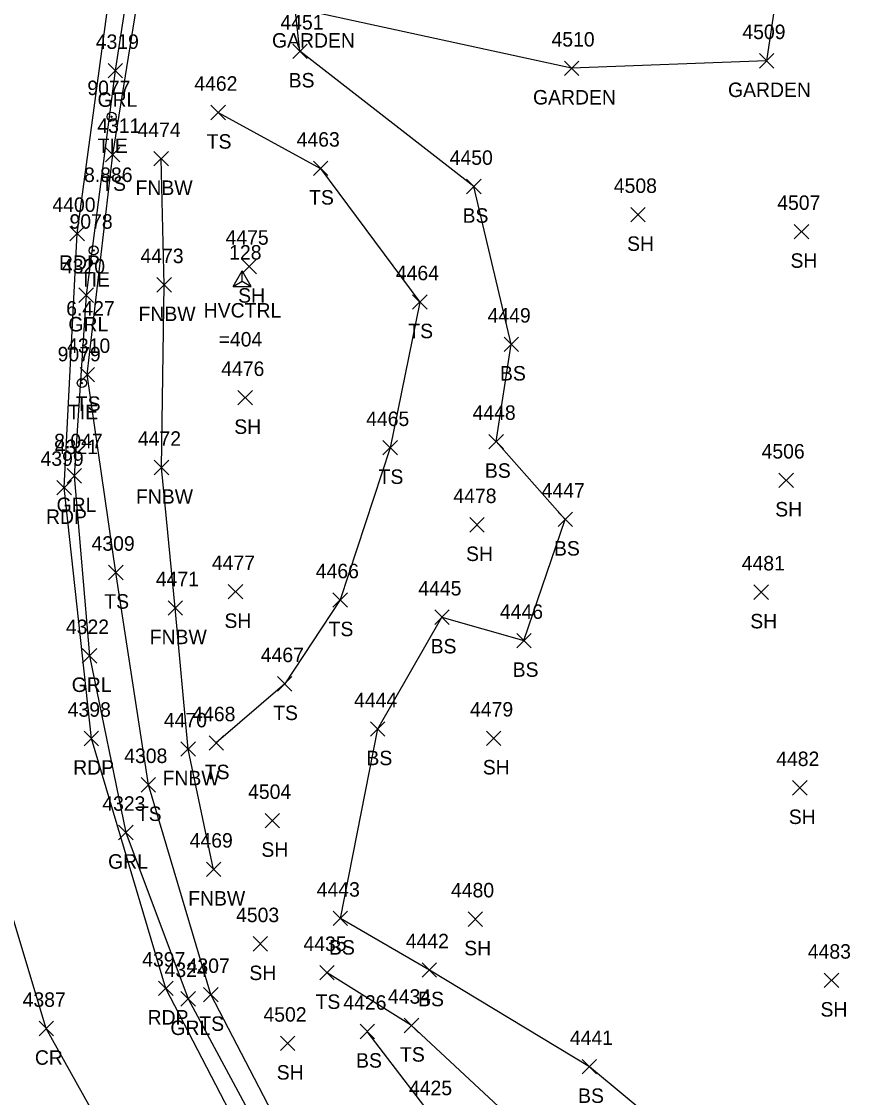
# Model space of a CAD drawing. Extents: x 1482574 to 1485769, y 580696 to 595649.
# Drawn here: x 1483558.8 to 1483673.2, y 583592.2 to 583740.8 of the extents above; entities that cross this region are included whole.
import ezdxf

# ---------------------------------------------------------------- set-up
doc = ezdxf.new("R2010")
doc.units = 0
for name, color, linetype in [('C_A', 7, 'Continuous'), ('C_C', 7, 'Continuous'), ('C_I', 7, 'Continuous'), ('CBP', 7, 'Continuous'), ('CPSM', 7, 'Continuous'), ('L_A', 7, 'Continuous'), ('L_I', 7, 'Continuous'), ('L_TIC', 7, 'Continuous'), ('LAPB', 7, 'Continuous'), ('LELB', 7, 'Continuous'), ('LFNC', 7, 'Continuous'), ('P_A', 7, 'Continuous'), ('P_I', 7, 'Continuous'), ('P_TIC', 7, 'Continuous'), ('PET', 7, 'Continuous'), ('PRC', 7, 'Continuous'), ('R_A', 7, 'Continuous'), ('R_I', 7, 'Continuous'), ('R_TIC', 7, 'Continuous'), ('RGR', 7, 'Continuous')]:
    doc.layers.add(name, color=color, linetype=linetype)

msp = doc.modelspace()

# ---------------------------------------------------------------- linework, layer by layer
at = {"layer": 'CBP'}
for centre, radius in [((1483571.21, 583727.62), 0.625), ((1483571.21, 583727.62), 0.0833), ((1483568.75, 583709.16), 0.625), ((1483568.75, 583709.16), 0.0833), ((1483567.11, 583690.85), 0.625), ((1483567.11, 583690.85), 0.0833)]:
    msp.add_circle(centre, radius, dxfattribs=at)
at = {"layer": 'CPSM'}
for p, q in [((1483587.99, 583704.17), (1483589.24, 583706.34)), ((1483590.49, 583704.17), (1483589.24, 583706.34)), ((1483589.24, 583704.9), (1483589.24, 583706.34)), ((1483587.99, 583704.17), (1483589.24, 583704.9)), ((1483589.24, 583704.9), (1483589.24, 583704.9)), ((1483589.24, 583704.9), (1483590.49, 583704.17)), ((1483587.99, 583704.17), (1483590.49, 583704.17))]:
    msp.add_line(p, q, dxfattribs=at)
at = {"layer": 'L_TIC'}
for points in [[(1483596.21, 583735.66), (1483598.21, 583737.66)], [(1483598.21, 583735.66), (1483596.21, 583737.66)], [(1483660.61, 583734.34), (1483662.61, 583736.34)], [(1483662.61, 583734.34), (1483660.61, 583736.34)], [(1483633.7, 583733.31), (1483635.7, 583735.31)], [(1483635.7, 583733.31), (1483633.7, 583735.31)], [(1483584.93, 583727.21), (1483586.93, 583729.21)], [(1483586.93, 583727.21), (1483584.93, 583729.21)], [(1483570.37, 583721.39), (1483572.37, 583723.39)], [(1483572.37, 583721.39), (1483570.37, 583723.39)], [(1483577.05, 583720.82), (1483579.05, 583722.82)], [(1483579.05, 583720.82), (1483577.05, 583722.82)], [(1483599.06, 583719.49), (1483601.06, 583721.49)], [(1483601.06, 583719.49), (1483599.06, 583721.49)], [(1483620.21, 583716.98), (1483622.21, 583718.98)], [(1483622.21, 583716.98), (1483620.21, 583718.98)], [(1483642.86, 583713.1), (1483644.86, 583715.1)], [(1483644.86, 583713.1), (1483642.86, 583715.1)], [(1483665.41, 583710.76), (1483667.41, 583712.76)], [(1483667.41, 583710.76), (1483665.41, 583712.76)], [(1483589.2, 583705.95), (1483591.2, 583707.95)], [(1483591.2, 583705.95), (1483589.2, 583707.95)], [(1483577.46, 583703.41), (1483579.46, 583705.41)], [(1483579.46, 583703.41), (1483577.46, 583705.41)], [(1483612.75, 583701.05), (1483614.75, 583703.05)], [(1483614.75, 583701.05), (1483612.75, 583703.05)], [(1483625.37, 583695.2), (1483627.37, 583697.2)], [(1483627.37, 583695.2), (1483625.37, 583697.2)], [(1483566.86, 583691.01), (1483568.86, 583693.01)], [(1483568.86, 583691.01), (1483566.86, 583693.01)], [(1483588.65, 583687.83), (1483590.65, 583689.83)], [(1483590.65, 583687.83), (1483588.65, 583689.83)], [(1483623.29, 583681.77), (1483625.29, 583683.77)], [(1483625.29, 583681.77), (1483623.29, 583683.77)], [(1483608.65, 583680.92), (1483610.65, 583682.92)], [(1483610.65, 583680.92), (1483608.65, 583682.92)], [(1483577.11, 583678.19), (1483579.11, 583680.19)], [(1483579.11, 583678.19), (1483577.11, 583680.19)], [(1483663.31, 583676.43), (1483665.31, 583678.42)], [(1483665.31, 583676.43), (1483663.31, 583678.42)], [(1483620.64, 583670.28), (1483622.64, 583672.28)], [(1483622.64, 583670.28), (1483620.64, 583672.28)], [(1483632.82, 583671.03), (1483634.82, 583673.03)], [(1483634.82, 583671.03), (1483632.82, 583673.03)], [(1483570.8, 583663.7), (1483572.8, 583665.7)], [(1483572.8, 583663.7), (1483570.8, 583665.7)], [(1483587.31, 583661.04), (1483589.31, 583663.03)], [(1483589.31, 583661.04), (1483587.31, 583663.03)], [(1483659.86, 583660.98), (1483661.86, 583662.98)], [(1483661.86, 583660.98), (1483659.86, 583662.98)], [(1483601.75, 583659.9), (1483603.75, 583661.9)], [(1483603.75, 583659.9), (1483601.75, 583661.9)], [(1483579.01, 583658.8), (1483581.01, 583660.8)], [(1483581.01, 583658.8), (1483579.01, 583660.8)], [(1483615.8, 583657.52), (1483617.8, 583659.52)], [(1483617.8, 583657.52), (1483615.8, 583659.52)], [(1483627.12, 583654.29), (1483629.11, 583656.29)], [(1483629.11, 583654.29), (1483627.12, 583656.29)], [(1483594.1, 583648.32), (1483596.1, 583650.32)], [(1483596.1, 583648.32), (1483594.1, 583650.32)], [(1483606.93, 583642.09), (1483608.93, 583644.09)], [(1483608.93, 583642.09), (1483606.93, 583644.09)], [(1483584.66, 583640.16), (1483586.66, 583642.16)], [(1483586.66, 583640.16), (1483584.66, 583642.16)], [(1483622.95, 583640.81), (1483624.95, 583642.81)], [(1483624.95, 583640.81), (1483622.95, 583642.81)], [(1483580.78, 583639.32), (1483582.78, 583641.32)], [(1483582.78, 583639.32), (1483580.78, 583641.32)], [(1483575.29, 583634.39), (1483577.29, 583636.39)], [(1483577.29, 583634.39), (1483575.29, 583636.39)], [(1483665.19, 583633.97), (1483667.19, 583635.97)], [(1483667.19, 583633.97), (1483665.19, 583635.97)], [(1483592.39, 583629.44), (1483594.39, 583631.44)], [(1483594.39, 583629.44), (1483592.39, 583631.44)], [(1483584.3, 583622.71), (1483586.3, 583624.71)], [(1483586.3, 583622.71), (1483584.3, 583624.71)], [(1483601.78, 583615.94), (1483603.78, 583617.94)], [(1483603.78, 583615.94), (1483601.78, 583617.94)], [(1483620.4, 583615.84), (1483622.4, 583617.84)], [(1483622.4, 583615.84), (1483620.4, 583617.84)], [(1483590.73, 583612.42), (1483592.73, 583614.42)], [(1483592.73, 583612.42), (1483590.73, 583614.42)], [(1483614.07, 583608.81), (1483616.07, 583610.81)], [(1483616.07, 583608.81), (1483614.07, 583610.81)], [(1483599.95, 583608.44), (1483601.95, 583610.44)], [(1483601.95, 583608.44), (1483599.95, 583610.44)], [(1483669.55, 583607.38), (1483671.55, 583609.38)], [(1483671.55, 583607.38), (1483669.55, 583609.38)], [(1483583.91, 583605.41), (1483585.91, 583607.41)], [(1483585.91, 583605.41), (1483583.91, 583607.41)], [(1483605.5, 583600.33), (1483607.5, 583602.33)], [(1483607.5, 583600.33), (1483605.5, 583602.33)], [(1483611.61, 583601.16), (1483613.61, 583603.16)], [(1483613.61, 583601.16), (1483611.61, 583603.16)], [(1483594.51, 583598.68), (1483596.51, 583600.68)], [(1483596.51, 583598.68), (1483594.51, 583600.68)], [(1483636.15, 583595.46), (1483638.15, 583597.46)], [(1483638.15, 583595.46), (1483636.15, 583597.46)]]:
    msp.add_lwpolyline(points, dxfattribs=at)
at = {"layer": 'LAPB'}
for points in [[(1483661.61, 583735.34), (1483634.7, 583734.31), (1483598.68, 583742.16), (1483598.72, 583760.65), (1483609.8, 583788.26), (1483632.2, 583790.33), (1483659.84, 583781.05), (1483665.18, 583759.43)], [(1483665.18, 583759.43), (1483661.61, 583735.34)]]:
    msp.add_lwpolyline(points, dxfattribs=at)
at = {"layer": 'LELB'}
for points in [[(1483742.4, 583552.69), (1483725.76, 583549.56), (1483703.96, 583552.3), (1483679.28, 583558.48), (1483660.93, 583576.64), (1483637.15, 583596.46), (1483615.07, 583609.81), (1483602.78, 583616.94), (1483607.94, 583643.09), (1483616.8, 583658.52), (1483628.11, 583655.29), (1483633.82, 583672.03), (1483624.29, 583682.77), (1483626.37, 583696.2), (1483621.21, 583717.98), (1483597.21, 583736.66), (1483595.87, 583748.89), (1483596.51, 583775.53), (1483606.42, 583791.46), (1483628.46, 583809.01), (1483643.23, 583813.61)], [(1483638.18, 583528.29), (1483623.83, 583545.9), (1483615.16, 583563.63), (1483598.18, 583580.85), (1483584.91, 583606.41), (1483576.29, 583635.39), (1483571.8, 583664.7), (1483567.86, 583692.01), (1483571.37, 583722.39), (1483575.73, 583749.31), (1483582.05, 583780.14), (1483587.02, 583800.96), (1483586.5, 583812.63)], [(1483585.93, 583728.21), (1483600.06, 583720.49), (1483613.75, 583702.04), (1483609.65, 583681.92), (1483602.75, 583660.9), (1483595.1, 583649.32), (1483585.66, 583641.16)], [(1483741.79, 583540.7), (1483726.53, 583544.33), (1483704.06, 583547.16), (1483680.39, 583551.44), (1483644.49, 583569.09), (1483629.94, 583586.02), (1483612.61, 583602.16), (1483600.95, 583609.44)], [(1483735.81, 583533.58), (1483716.93, 583528.46), (1483698.46, 583520.38), (1483684.11, 583529.64), (1483670.36, 583539.06), (1483646, 583555.28), (1483615.51, 583589.53), (1483606.5, 583601.33)]]:
    msp.add_lwpolyline(points, dxfattribs=at)
at = {"layer": 'LFNC'}
msp.add_lwpolyline([(1483585.3, 583623.71), (1483581.78, 583640.32), (1483580.01, 583659.8), (1483578.11, 583679.19), (1483578.46, 583704.41), (1483578.05, 583721.82)], dxfattribs=at)
at = {"layer": 'P_TIC'}
for points in [[(1483565.47, 583710.48), (1483567.47, 583712.48)], [(1483567.47, 583710.48), (1483565.47, 583712.48)], [(1483563.67, 583675.42), (1483565.67, 583677.41)], [(1483565.67, 583675.42), (1483563.67, 583677.41)], [(1483567.42, 583640.78), (1483569.42, 583642.78)], [(1483569.42, 583640.78), (1483567.42, 583642.78)], [(1483577.7, 583606.28), (1483579.7, 583608.28)], [(1483579.7, 583606.28), (1483577.7, 583608.28)], [(1483561.2, 583600.73), (1483563.2, 583602.73)], [(1483563.2, 583600.73), (1483561.2, 583602.73)]]:
    msp.add_lwpolyline(points, dxfattribs=at)
at = {"layer": 'PET'}
msp.add_lwpolyline([(1483628.83, 583528.85), (1483617.42, 583543.37), (1483595.05, 583575.78), (1483578.7, 583607.28), (1483568.42, 583641.78), (1483564.67, 583676.42), (1483566.47, 583711.48), (1483571.17, 583746.23), (1483573.69, 583780.53), (1483577.92, 583804.21)], dxfattribs=at)
at = {"layer": 'PRC'}
msp.add_lwpolyline([(1483618.73, 583521.67), (1483605.12, 583536.57), (1483580.09, 583569.69), (1483562.2, 583601.73), (1483551.28, 583637.89), (1483548.66, 583672.74), (1483550.4, 583708.14), (1483555.34, 583744.78), (1483561.11, 583779.91), (1483565.84, 583808.31), (1483572.09, 583842.87), (1483580.82, 583892.49), (1483589.4, 583942.82)], dxfattribs=at)
at = {"layer": 'R_TIC'}
for points in [[(1483570.73, 583732.99), (1483572.73, 583734.99)], [(1483572.73, 583732.99), (1483570.73, 583734.99)], [(1483566.7, 583701.98), (1483568.7, 583703.98)], [(1483568.7, 583701.98), (1483566.7, 583703.98)], [(1483565.07, 583677.04), (1483567.07, 583679.04)], [(1483567.07, 583677.04), (1483565.07, 583679.04)], [(1483567.17, 583652.2), (1483569.17, 583654.2)], [(1483569.17, 583652.2), (1483567.17, 583654.2)], [(1483572.19, 583627.8), (1483574.19, 583629.8)], [(1483574.19, 583627.8), (1483572.19, 583629.8)], [(1483580.79, 583604.84), (1483582.79, 583606.84)], [(1483582.79, 583604.84), (1483580.79, 583606.84)]]:
    msp.add_lwpolyline(points, dxfattribs=at)
at = {"layer": 'RGR'}
msp.add_lwpolyline([(1483584.85, 583800.99), (1483581.02, 583785.39), (1483576.51, 583765.04), (1483571.73, 583733.99), (1483567.7, 583702.98), (1483566.07, 583678.04), (1483568.17, 583653.2), (1483573.19, 583628.8), (1483581.79, 583605.84), (1483593.55, 583583.91), (1483607.49, 583563.04), (1483626.65, 583538.8), (1483647.15, 583515.42), (1483656.3, 583506.85), (1483665.83, 583498.69)], dxfattribs=at)

# ---------------------------------------------------------------- texts
at = {"layer": 'C_A'}
for s, p in [('TIE', (1483569.29, 583722.61)), ('TIE', (1483566.83, 583704.16)), ('HVCTRL', (1483583.93, 583699.9)), ('TIE', (1483565.19, 583685.85))]:
    msp.add_text(s, height=2, dxfattribs=at).set_placement(p)
at = {"layer": 'C_C'}
for s, p in [('8.886', (1483567.41, 583718.61)), ('6.427', (1483564.95, 583700.16)), ('=404', (1483585.98, 583695.9)), ('8.047', (1483563.29, 583681.85))]:
    msp.add_text(s, height=2, dxfattribs=at).set_placement(p)
at = {"layer": 'C_I'}
for s, p in [('9077', (1483567.87, 583730.61)), ('9078', (1483565.41, 583712.16)), ('128', (1483587.44, 583707.9)), ('9079', (1483563.77, 583693.85))]:
    msp.add_text(s, height=2, dxfattribs=at).set_placement(p)
at = {"layer": 'L_A'}
for s, p in [('GARDEN', (1483593.35, 583737.16)), ('BS', (1483595.65, 583731.66)), ('GARDEN', (1483629.37, 583729.31)), ('GARDEN', (1483656.28, 583730.34)), ('TS', (1483584.34, 583723.21)), ('TS', (1483569.78, 583717.39)), ('FNBW', (1483574.52, 583716.82)), ('TS', (1483598.47, 583715.49)), ('BS', (1483619.65, 583712.98)), ('SH', (1483642.35, 583709.1)), ('SH', (1483664.9, 583706.76)), ('SH', (1483588.68, 583701.95)), ('FNBW', (1483574.93, 583699.41)), ('TS', (1483612.16, 583697.04)), ('BS', (1483624.81, 583691.2)), ('TS', (1483566.27, 583687.01)), ('SH', (1483588.14, 583683.83)), ('BS', (1483622.73, 583677.77)), ('TS', (1483608.06, 583676.92)), ('FNBW', (1483574.58, 583674.19)), ('SH', (1483662.79, 583672.43)), ('BS', (1483632.26, 583667.03)), ('SH', (1483620.13, 583666.28)), ('TS', (1483570.21, 583659.7)), ('SH', (1483586.79, 583657.04)), ('SH', (1483659.35, 583656.98)), ('TS', (1483601.16, 583655.9)), ('FNBW', (1483576.48, 583654.8)), ('BS', (1483615.24, 583653.52)), ('BS', (1483626.56, 583650.29)), ('TS', (1483593.51, 583644.32)), ('BS', (1483606.38, 583638.09)), ('TS', (1483584.07, 583636.16)), ('SH', (1483622.44, 583636.81)), ('FNBW', (1483578.25, 583635.32)), ('TS', (1483574.7, 583630.39)), ('SH', (1483664.67, 583629.97)), ('SH', (1483591.88, 583625.44)), ('FNBW', (1483581.78, 583618.71)), ('BS', (1483601.22, 583611.94)), ('SH', (1483619.88, 583611.84)), ('SH', (1483590.22, 583608.42)), ('TS', (1483599.36, 583604.44)), ('BS', (1483613.51, 583604.81)), ('SH', (1483669.04, 583603.38)), ('TS', (1483583.32, 583601.41)), ('TS', (1483611.02, 583597.16)), ('BS', (1483604.95, 583596.33)), ('SH', (1483594, 583594.68)), ('BS', (1483635.59, 583591.46))]:
    msp.add_text(s, height=2, dxfattribs=at).set_placement(p)
at = {"layer": 'L_I'}
for s, p in [('4451', (1483594.51, 583739.66)), ('4509', (1483658.26, 583738.34)), ('4510', (1483631.92, 583737.31)), ('4462', (1483582.63, 583731.21)), ('4311', (1483569.24, 583725.39)), ('4474', (1483574.79, 583724.82)), ('4463', (1483596.75, 583723.49)), ('4450', (1483617.87, 583720.98)), ('4508', (1483640.52, 583717.1)), ('4507', (1483663.07, 583714.76)), ('4475', (1483586.94, 583709.95)), ('4473', (1483575.2, 583707.41)), ('4464', (1483610.44, 583705.05)), ('4449', (1483623.1, 583699.2)), ('4310', (1483565.08, 583695.01)), ('4476', (1483586.34, 583691.83)), ('4465', (1483606.34, 583684.92)), ('4448', (1483621.03, 583685.77)), ('4472', (1483574.85, 583682.19)), ('4506', (1483660.91, 583680.43)), ('4478', (1483618.38, 583674.28)), ('4447', (1483630.56, 583675.03)), ('4309', (1483568.45, 583667.7)), ('4477', (1483585.05, 583665.04)), ('4466', (1483599.39, 583663.9)), ('4481', (1483658.17, 583664.98)), ('4471', (1483577.32, 583662.8)), ('4445', (1483613.54, 583661.52)), ('4446', (1483624.8, 583658.29)), ('4467', (1483591.8, 583652.32)), ('4444', (1483604.68, 583646.09)), ('4479', (1483620.68, 583644.81)), ('4470', (1483578.43, 583643.32)), ('4468', (1483582.35, 583644.16)), ('4308', (1483572.96, 583638.39)), ('4482', (1483662.93, 583637.97)), ('4504', (1483590.05, 583633.44)), ('4469', (1483581.99, 583626.71)), ('4443', (1483599.52, 583619.94)), ('4480', (1483618.05, 583619.84)), ('4503', (1483588.39, 583616.42)), ('4435', (1483597.69, 583612.44)), ('4442', (1483611.81, 583612.81)), ('4483', (1483667.29, 583611.38)), ('4307', (1483581.57, 583609.41)), ('4426', (1483603.19, 583604.33)), ('4434', (1483609.35, 583605.16)), ('4502', (1483592.17, 583602.68)), ('4441', (1483634.46, 583599.46)), ('4425', (1483612.25, 583592.53))]:
    msp.add_text(s, height=2, dxfattribs=at).set_placement(p)
at = {"layer": 'P_A'}
for s, p in [('RDP', (1483563.96, 583706.48)), ('RDP', (1483562.16, 583671.41)), ('RDP', (1483565.91, 583636.78)), ('RDP', (1483576.18, 583602.28)), ('CR', (1483560.63, 583596.73))]:
    msp.add_text(s, height=2, dxfattribs=at).set_placement(p)
at = {"layer": 'P_I'}
for s, p in [('4400', (1483563.05, 583714.48)), ('4399', (1483561.41, 583679.42)), ('4398', (1483565.16, 583644.78)), ('4397', (1483575.44, 583610.28)), ('4387', (1483558.94, 583604.73))]:
    msp.add_text(s, height=2, dxfattribs=at).set_placement(p)
at = {"layer": 'R_A'}
for p in [(1483569.27, 583728.99), (1483565.25, 583697.98), (1483563.62, 583673.04), (1483565.71, 583648.2), (1483570.73, 583623.8), (1483579.33, 583600.84)]:
    msp.add_text('GRL', height=2, dxfattribs=at).set_placement(p)
at = {"layer": 'R_I'}
for s, p in [('4319', (1483569.03, 583736.99)), ('4320', (1483564.36, 583705.98)), ('4321', (1483563.38, 583681.04)), ('4322', (1483564.91, 583656.2)), ('4323', (1483569.93, 583631.8)), ('4324', (1483578.53, 583608.84))]:
    msp.add_text(s, height=2, dxfattribs=at).set_placement(p)

doc.saveas('drawing.dxf')
